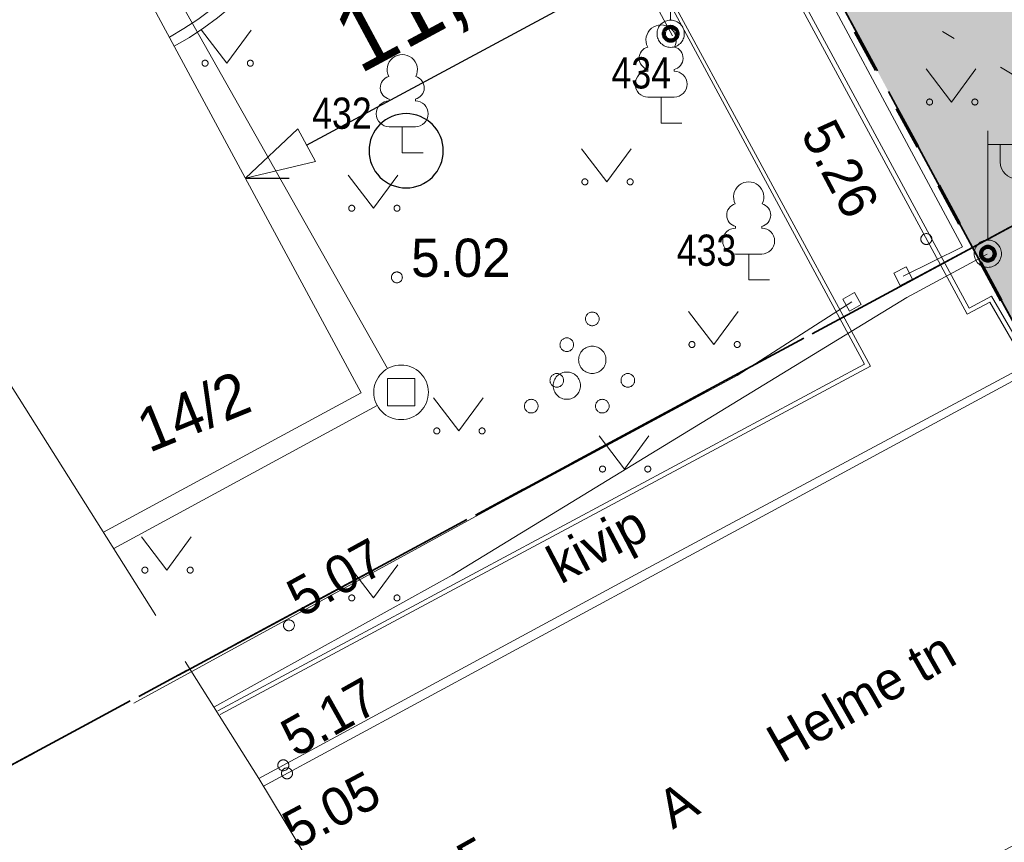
# Model space of a CAD drawing. Header units: metres. Extents: x 538891 to 1080079, y 6588829 to 13178720.
# Tile 297 of 656: x 539864 to 539882, y 6589098 to 6589113. Entities that reach past the tile are written whole.
import ezdxf

# ---------------------------------------------------------------- set-up
doc = ezdxf.new("R2010")
doc.units = ezdxf.units.M
doc.header["$LTSCALE"] = 0.4
doc.header["$PDMODE"] = 1
doc.header["$PDSIZE"] = -2
for name, pattern in [('KATASTRIPIIR', [17.5, 10, -2.5, 2.5, -2.5]), ('KOLVIK', [3.125, 0.625, -2.5]), ('TOOPIIR', [17.5, 15, -2.5]), ('VW-02 Medium Dashed', [4, 2, -2])]:
    doc.linetypes.add(name, pattern=pattern)
for name, color, linetype in [('DENDRO', 7, 'Continuous'), ('GEO', 7, 'Continuous'), ('KINO_ASENDIPLAAN', 7, 'Continuous'), ('KINO_PINNAKATTED 2', 7, 'Continuous'), ('KINO_VORMISTUS', 7, 'Continuous')]:
    doc.layers.add(name, color=color, linetype=linetype)
doc.styles.add('Arial', font='arial.ttf')
doc.styles.add('Arial Narrow', font='ARIALN.TTF')
doc.styles.add('HK Explorer Book', font='txt')
doc.styles.add('HK Explorer Medium', font='txt')
doc.linetypes.add('-D-', pattern='A,25,-2,-3.530927,["D",HK Explorer Book,S=3.5,R=0,X=-3.530927,Y=-1.75],-1.969073,25,-7.5', length=65)
doc.linetypes.add('MP_KBL', pattern='A,0,[1,MP_KBL.shx,S=1,R=0,X=0,Y=-0.5],-18.999', length=18.999)
doc.linetypes.add('RAKAED', pattern='A,0,[1,RAKAED.shx,S=1,R=0,X=0,Y=-0.254375],-6.50875', length=6.50875)
doc.dimstyles.new('ISO', dxfattribs={"dimtxt": 0.050344, "dimasz": 1.27, "dimexe": 0.8, "dimexo": 0, "dimgap": 0.4, "dimtad": 1, "dimdec": 3, "dimtxsty": 'Arial', "dimblk": 'VW_FILLEDARROW', "dimblk1": 'VW_FILLEDARROW', "dimblk2": 'VW_FILLEDARROW', "dimcen": 0, "dimadec": 8, "dimazin": 0, "dimtfac": 1, "dimtdec": 3, "dimtix": 1, "dimtmove": 0, "dimatfit": 0, "dimldrblk": 'VW_FILLEDARROW', "dimfxl": 1, "dimfrac": 2, "dimtolj": 1, "dimarcsym": 0})

# ---------------------------------------------------------------- blocks, each defined once
blk = doc.blocks.new('Landscape Area-226')
at = {"linetype": 'Continuous', "lineweight": 0}
blk.add_hatch(color=254, dxfattribs=at).paths.add_polyline_path([(-67.467, 134.818), (-71.46, 132.781), (-67.19, 124.86), (0, 0), (5.553, -10.141), (15.558, -4.907), (-6.422, 38.156), (-7.334, 37.698), (-24.238, 70.61), (-25.128, 70.156), (-55.703, 130.057)])
blk = doc.blocks.new('VARPOS')
at = {"color": 7, "linetype": 'Continuous', "lineweight": 9}
for p, q in [((-0.25, 0.25), (-0.25, -0.25)), ((-0.25, 0.25), (0.25, 0.25)), ((0.25, 0.25), (0.25, -0.25)), ((-0.25, -0.25), (0.25, -0.25))]:
    blk.add_line(p, q, dxfattribs=at)
blk = doc.blocks.new('LEHTP1')
at = {"color": 252, "linetype": 'Continuous', "lineweight": 9, "true_color": 0x888888}
for p, q in [((-0.48, 1.96), (-0.48, 1.9)), ((0.48, 1.96), (0.48, 1.9)), ((0.48, 0.95), (-0.48, 0.95)), ((0, 0), (0, 0.95)), ((0.76, 0), (0, 0))]:
    blk.add_line(p, q, dxfattribs=at)
for centre, radius, start, end in [((0, 3.04), 0.554, 332.5799, 207.4201), ((-0.38, 2.375), 0.425, 105.2441, 257.079), ((0.38, 2.375), 0.425, 282.921, 74.7559), ((-0.475, 1.425), 0.475, 90, 270), ((0.475, 1.425), 0.475, 270, 90)]:
    blk.add_arc(centre, radius, start, end, dxfattribs=at)
blk = doc.blocks.new('MEPOST')
at = {"color": 7, "linetype": 'Continuous', "lineweight": 9, "flags": 128}
blk.add_lwpolyline([(0.5, 0), (0.498, -0.049), (0.49, -0.098), (0.478, -0.145), (0.462, -0.191), (0.441, -0.236), (0.416, -0.278), (0.387, -0.317), (0.354, -0.354), (0.317, -0.387), (0.278, -0.416), (0.236, -0.441), (0.191, -0.462), (0.145, -0.478), (0.098, -0.49), (0.049, -0.498), (0, -0.5), (-0.049, -0.498), (-0.098, -0.49), (-0.145, -0.478), (-0.191, -0.462), (-0.236, -0.441), (-0.278, -0.416), (-0.317, -0.387), (-0.354, -0.354), (-0.387, -0.317), (-0.416, -0.278), (-0.441, -0.236), (-0.462, -0.191), (-0.478, -0.145), (-0.49, -0.098), (-0.498, -0.049), (-0.5, 0), (-0.498, 0.049), (-0.49, 0.098), (-0.478, 0.145), (-0.462, 0.191), (-0.441, 0.236), (-0.416, 0.278), (-0.387, 0.317), (-0.354, 0.354), (-0.317, 0.387), (-0.278, 0.416), (-0.236, 0.441), (-0.191, 0.462), (-0.145, 0.478), (-0.098, 0.49), (-0.049, 0.498), (0, 0.5), (0.049, 0.498), (0.098, 0.49), (0.145, 0.478), (0.191, 0.462), (0.236, 0.441), (0.278, 0.416), (0.317, 0.387), (0.354, 0.354), (0.387, 0.317), (0.416, 0.278), (0.441, 0.236), (0.462, 0.191), (0.478, 0.145), (0.49, 0.098), (0.498, 0.049)], close=True, dxfattribs=at)
at = {"color": 252, "linetype": 'Continuous', "lineweight": 120, "true_color": 0x888888, "flags": 128}
blk.add_lwpolyline([(-0.25, 0, 0.414214), (0, -0.25, 0.414214), (0.25, 0, 0.414214), (0, 0.25, 0.414214)], format="xyb", close=True, dxfattribs=at)
blk = doc.blocks.new('VAPOST')
at = {"color": 7, "linetype": 'Continuous', "lineweight": 9}
for p, q in [((0, 0.5), (0, 4.5)), ((0, 4), (2, 4)), ((0.453, 3.358), (0.453, 4)), ((1.679, 3.358), (1.679, 4))]:
    blk.add_line(p, q, dxfattribs=at)
blk.add_arc((1.066, 3.358), 0.613, 180, 0, dxfattribs=at)
blk = doc.blocks.new('PQQSAS')
at = {"color": 252, "linetype": 'Continuous', "lineweight": 9, "true_color": 0x888888, "flags": 128}
for points in [[(0.25, 1.5), (0.249, 1.475), (0.245, 1.451), (0.239, 1.427), (0.231, 1.404), (0.22, 1.382), (0.208, 1.361), (0.193, 1.341), (0.177, 1.323), (0.159, 1.307), (0.139, 1.292), (0.118, 1.28), (0.096, 1.269), (0.073, 1.261), (0.049, 1.255), (0.025, 1.251), (0, 1.25), (-0.025, 1.251), (-0.049, 1.255), (-0.073, 1.261), (-0.096, 1.269), (-0.118, 1.28), (-0.139, 1.292), (-0.159, 1.307), (-0.177, 1.323), (-0.193, 1.341), (-0.208, 1.361), (-0.22, 1.382), (-0.231, 1.404), (-0.239, 1.427), (-0.245, 1.451), (-0.249, 1.475), (-0.25, 1.5), (-0.249, 1.525), (-0.245, 1.549), (-0.239, 1.573), (-0.231, 1.596), (-0.22, 1.618), (-0.208, 1.639), (-0.193, 1.659), (-0.177, 1.677), (-0.159, 1.693), (-0.139, 1.708), (-0.118, 1.72), (-0.096, 1.731), (-0.073, 1.739), (-0.049, 1.745), (-0.025, 1.749), (0, 1.75), (0.025, 1.749), (0.049, 1.745), (0.073, 1.739), (0.096, 1.731), (0.118, 1.72), (0.139, 1.708), (0.159, 1.693), (0.177, 1.677), (0.193, 1.659), (0.208, 1.639), (0.22, 1.618), (0.231, 1.596), (0.239, 1.573), (0.245, 1.549), (0.249, 1.525)], [(0.5, 0), (0.498, -0.049), (0.49, -0.098), (0.478, -0.145), (0.462, -0.191), (0.441, -0.236), (0.416, -0.278), (0.387, -0.317), (0.354, -0.354), (0.317, -0.387), (0.278, -0.416), (0.236, -0.441), (0.191, -0.462), (0.145, -0.478), (0.098, -0.49), (0.049, -0.498), (0, -0.5), (-0.049, -0.498), (-0.098, -0.49), (-0.145, -0.478), (-0.191, -0.462), (-0.236, -0.441), (-0.278, -0.416), (-0.317, -0.387), (-0.354, -0.354), (-0.387, -0.317), (-0.416, -0.278), (-0.441, -0.236), (-0.462, -0.191), (-0.478, -0.145), (-0.49, -0.098), (-0.498, -0.049), (-0.5, 0), (-0.498, 0.049), (-0.49, 0.098), (-0.478, 0.145), (-0.462, 0.191), (-0.441, 0.236), (-0.416, 0.278), (-0.387, 0.317), (-0.354, 0.354), (-0.317, 0.387), (-0.278, 0.416), (-0.236, 0.441), (-0.191, 0.462), (-0.145, 0.478), (-0.098, 0.49), (-0.049, 0.498), (0, 0.5), (0.049, 0.498), (0.098, 0.49), (0.145, 0.478), (0.191, 0.462), (0.236, 0.441), (0.278, 0.416), (0.317, 0.387), (0.354, 0.354), (0.387, 0.317), (0.416, 0.278), (0.441, 0.236), (0.462, 0.191), (0.478, 0.145), (0.49, 0.098), (0.498, 0.049)], [(-1.05, -0.75), (-1.051, -0.775), (-1.055, -0.799), (-1.061, -0.823), (-1.069, -0.846), (-1.08, -0.868), (-1.092, -0.889), (-1.107, -0.909), (-1.123, -0.927), (-1.141, -0.943), (-1.161, -0.958), (-1.182, -0.97), (-1.204, -0.981), (-1.227, -0.989), (-1.251, -0.995), (-1.275, -0.999), (-1.3, -1), (-1.325, -0.999), (-1.349, -0.995), (-1.373, -0.989), (-1.396, -0.981), (-1.418, -0.97), (-1.439, -0.958), (-1.459, -0.943), (-1.477, -0.927), (-1.493, -0.909), (-1.508, -0.889), (-1.52, -0.868), (-1.531, -0.846), (-1.539, -0.823), (-1.545, -0.799), (-1.549, -0.775), (-1.55, -0.75), (-1.549, -0.725), (-1.545, -0.701), (-1.539, -0.677), (-1.531, -0.654), (-1.52, -0.632), (-1.508, -0.611), (-1.493, -0.591), (-1.477, -0.573), (-1.459, -0.557), (-1.439, -0.542), (-1.418, -0.53), (-1.396, -0.519), (-1.373, -0.511), (-1.349, -0.505), (-1.325, -0.501), (-1.3, -0.5), (-1.275, -0.501), (-1.251, -0.505), (-1.227, -0.511), (-1.204, -0.519), (-1.182, -0.53), (-1.161, -0.542), (-1.141, -0.557), (-1.123, -0.573), (-1.107, -0.591), (-1.092, -0.611), (-1.08, -0.632), (-1.069, -0.654), (-1.061, -0.677), (-1.055, -0.701), (-1.051, -0.725)], [(1.55, -0.75), (1.549, -0.775), (1.545, -0.799), (1.539, -0.823), (1.531, -0.846), (1.52, -0.868), (1.508, -0.889), (1.493, -0.909), (1.477, -0.927), (1.459, -0.943), (1.439, -0.958), (1.418, -0.97), (1.396, -0.981), (1.373, -0.989), (1.349, -0.995), (1.325, -0.999), (1.3, -1), (1.275, -0.999), (1.251, -0.995), (1.227, -0.989), (1.204, -0.981), (1.182, -0.97), (1.161, -0.958), (1.141, -0.943), (1.123, -0.927), (1.107, -0.909), (1.092, -0.889), (1.08, -0.868), (1.069, -0.846), (1.061, -0.823), (1.055, -0.799), (1.051, -0.775), (1.05, -0.75), (1.051, -0.725), (1.055, -0.701), (1.061, -0.677), (1.069, -0.654), (1.08, -0.632), (1.092, -0.611), (1.107, -0.591), (1.123, -0.573), (1.141, -0.557), (1.161, -0.542), (1.182, -0.53), (1.204, -0.519), (1.227, -0.511), (1.251, -0.505), (1.275, -0.501), (1.3, -0.5), (1.325, -0.501), (1.349, -0.505), (1.373, -0.511), (1.396, -0.519), (1.418, -0.53), (1.439, -0.542), (1.459, -0.557), (1.477, -0.573), (1.493, -0.591), (1.508, -0.611), (1.52, -0.632), (1.531, -0.654), (1.539, -0.677), (1.545, -0.701), (1.549, -0.725)]]:
    blk.add_lwpolyline(points, close=True, dxfattribs=at)
blk = doc.blocks.new('DRKAEV')
at = {"color": 7, "linetype": 'Continuous', "lineweight": 9}
for p, q in [((-0.5, -0.5), (-0.5, 0.5)), ((-0.5, 0.5), (0.5, 0.5)), ((0.5, 0.5), (0.5, -0.5)), ((0.5, -0.5), (-0.5, -0.5))]:
    blk.add_line(p, q, dxfattribs=at)
at = {"color": 7, "linetype": 'Continuous', "lineweight": 9, "flags": 128}
blk.add_lwpolyline([(1, 0), (0.995, -0.098), (0.981, -0.195), (0.957, -0.29), (0.924, -0.383), (0.882, -0.471), (0.831, -0.556), (0.773, -0.634), (0.707, -0.707), (0.634, -0.773), (0.556, -0.831), (0.471, -0.882), (0.383, -0.924), (0.29, -0.957), (0.195, -0.981), (0.098, -0.995), (0, -1), (-0.098, -0.995), (-0.195, -0.981), (-0.29, -0.957), (-0.383, -0.924), (-0.471, -0.882), (-0.556, -0.831), (-0.634, -0.773), (-0.707, -0.707), (-0.773, -0.634), (-0.831, -0.556), (-0.882, -0.471), (-0.924, -0.383), (-0.957, -0.29), (-0.981, -0.195), (-0.995, -0.098), (-1, 0), (-0.995, 0.098), (-0.981, 0.195), (-0.957, 0.29), (-0.924, 0.383), (-0.882, 0.471), (-0.831, 0.556), (-0.773, 0.634), (-0.707, 0.707), (-0.634, 0.773), (-0.556, 0.831), (-0.471, 0.882), (-0.383, 0.924), (-0.29, 0.957), (-0.195, 0.981), (-0.098, 0.995), (0, 1), (0.098, 0.995), (0.195, 0.981), (0.29, 0.957), (0.383, 0.924), (0.471, 0.882), (0.556, 0.831), (0.634, 0.773), (0.707, 0.707), (0.773, 0.634), (0.831, 0.556), (0.882, 0.471), (0.924, 0.383), (0.957, 0.29), (0.981, 0.195), (0.995, 0.098)], close=True, dxfattribs=at)
blk = doc.blocks.new('MURU')
at = {"color": 7, "linetype": 'Continuous', "lineweight": 9}
for p, q in [((-0.927, 1.213), (0, 0)), ((0, 0), (0.891, 1.213))]:
    blk.add_line(p, q, dxfattribs=at)
for points in [[(-0.908, 0.028), (-0.901, 0.057), (-0.859, 0.099), (-0.802, 0.114), (-0.745, 0.099), (-0.703, 0.057), (-0.688, 0), (-0.703, -0.057), (-0.745, -0.099), (-0.802, -0.114), (-0.859, -0.099), (-0.901, -0.057), (-0.916, 0), (-0.908, 0.028)], [(0.749, 0.028), (0.757, 0.057), (0.799, 0.099), (0.856, 0.114), (0.912, 0.099), (0.954, 0.057), (0.969, 0), (0.954, -0.057), (0.912, -0.099), (0.856, -0.114), (0.799, -0.099), (0.757, -0.057), (0.742, 0), (0.749, 0.028)]]:
    blk.add_open_spline(points, degree=2, dxfattribs=at)
blk = doc.blocks.new('VW_FILLEDARROW')
at = {"color": 0, "linetype": 'Continuous', "lineweight": 5, "flags": 128}
blk.add_lwpolyline([(-1, 0.268), (0, 0), (-1, -0.268)], close=True, dxfattribs=at)
blk = doc.blocks.new('*D537')
at = {"layer": 'Defpoints', "color": 0, "transparency": 16777216}
for p in [(539878.001, 6589115.279), (539878.001, 6589115.279), (539868.214, 6589110.008)]:
    blk.add_point(p, dxfattribs=at)
at = {"layer": 'KINO_VORMISTUS', "color": 0, "linetype": 'Continuous', "lineweight": -2, "transparency": 16777216}
for p, q in [((539878.001, 6589115.279), (539878.801, 6589115.279)), ((539869.333, 6589110.611), (539876.882, 6589114.677)), ((539868.214, 6589110.008), (539869.014, 6589110.008))]:
    blk.add_line(p, q, dxfattribs=at)
at = {"layer": 'KINO_VORMISTUS', "color": 0, "lineweight": -2, "transparency": 16777216, "xscale": 1.27, "yscale": 1.27, "zscale": 1.27}
for p, rotation in [((539878.001, 6589115.279), 28.30540366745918), ((539868.214, 6589110.008), 208.3054036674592)]:
    blk.add_blockref('VW_FILLEDARROW', p, dxfattribs=dict(at, rotation=rotation))
at = {"layer": 'KINO_VORMISTUS', "color": 0, "lineweight": 5, "transparency": 16777216, "insert": (539872.541, 6589113.695), "char_height": 1.2656, "attachment_point": 5, "rotation": 28.3054, "style": 'HK Explorer Medium'}
blk.add_mtext('\\A1;11,12m', dxfattribs=at)

msp = doc.modelspace()

# ---------------------------------------------------------------- linework, layer by layer
at = {"layer": 'DENDRO', "color": 82, "linetype": 'Continuous', "lineweight": 25, "true_color": 0x33cc00, "flags": 128}
msp.add_lwpolyline([(539871.8351, 6589110.5093, 0.4142136), (539871.1553, 6589111.1891, 0.4142136), (539870.4756, 6589110.5093, 0.4142136), (539871.1553, 6589109.8296, 0.4142136), (539871.8351, 6589110.5093)], format="xyb", close=True, dxfattribs=at)
at = {"layer": 'GEO', "color": 8, "linetype": '-D-', "lineweight": 9, "true_color": 0x7d7d7d}
for p, q in [((539864.8663, 6589117.0535), (539870.817, 6589106.5223)), ((539870.6238, 6589105.8481), (539865.8039, 6589103.2261))]:
    msp.add_line(p, q, dxfattribs=at)
at = {"layer": 'GEO', "color": 35, "linetype": 'KATASTRIPIIR', "lineweight": 35, "true_color": 0xb1703a, "flags": 128}
for points in [[(539661.86, 6589354.25), (539689.49, 6589347.26), (539722.4, 6589286.16), (539729.44, 6589289.96), (539761.7, 6589230.09), (539803.95, 6589252.85), (539808.69, 6589244.05), (539810.06, 6589241.52), (539805.66, 6589239.15), (539809.92, 6589231.22), (539814.33, 6589233.6), (539846.63, 6589173.62), (539831.51, 6589165.47), (539793.57, 6589235.9), (539759.39, 6589217.49), (539797.33, 6589147.06), (539804.37, 6589150.85), (539839.31, 6589086), (539881.52, 6589108.74), (539887.49, 6589097.77), (539826.75, 6589065.04), (539805.41, 6589104.66), (539798.37, 6589100.86), (539782.17, 6589130.94), (539736.15, 6589216.34), (539743.21, 6589220.13), (539720.91, 6589261.51), (539713.87, 6589257.71), (539697.67, 6589287.79), (539661.86, 6589354.25)], [(539909.52, 6589298.37), (539963.84, 6589287.14), (540025.24, 6589164.24), (540045.59, 6589125.76), (540065.9, 6589087.26), (540023.2, 6589062.87), (539981.09, 6589035.92), (539947.18, 6589014.22), (539893.01, 6589114.94), (539881.52, 6589108.74), (539808.69, 6589244.05), (539909.52, 6589298.37)], [(539804.37, 6589150.85), (539831.51, 6589165.47), (539846.63, 6589173.62), (539881.52, 6589108.74), (539839.31, 6589086), (539804.37, 6589150.85)], [(539893.01, 6589114.94), (539947.18, 6589014.22), (539936.27, 6589007.24), (539887.49, 6589097.77), (539881.52, 6589108.74), (539893.01, 6589114.94)]]:
    msp.add_lwpolyline(points, dxfattribs=at)
at = {"layer": 'GEO', "color": 8, "linetype": 'TOOPIIR', "lineweight": 9, "true_color": 0x7d7d7d, "flags": 128}
msp.add_lwpolyline([(540009.728, 6589274.9396), (540007.9291, 6589283.6289), (539999.961, 6589296.693), (539999.0028, 6589310.4914), (539982.048, 6589315.103), (539968.23, 6589319.624), (539923.0062, 6589331.3898), (539909.1598, 6589323.7597), (539879.4137, 6589305.7855), (539866.718, 6589299.632), (539825.489, 6589273.6106), (539801.0362, 6589257.5566), (539784.2601, 6589247.5892), (539791.917, 6589237.292), (539811.1602, 6589201.8497), (539830.4327, 6589165.9875), (539829.9209, 6589164.7033), (539851.006, 6589125.569), (539858.994, 6589114.02), (539868.46, 6589099.0162), (539872.4814, 6589092.3517), (539891.371, 6589065.8965), (539936.7409, 6588993.1706), (540012.911, 6589042.2881), (540056.8358, 6589068.4128), (540079.5427, 6589082.4151), (540055.254, 6589125.2135), (540035.056, 6589162.5293), (540031.7637, 6589169.1877), (540025.659, 6589166.0347), (540017.2916, 6589182.4141), (540021.5537, 6589185.0254), (540011.9445, 6589204.4642), (539991.9088, 6589243.8962), (540003.1152, 6589249.6375), (540014.0907, 6589246.6002), (540015.6053, 6589252.8138), (540016.6856, 6589258.0436), (540013.746, 6589258.7749), (540014.554, 6589261.666), (540015.7891, 6589267.0477), (540013.1293, 6589268.0319), (540010.9042, 6589270.1926)], close=True, dxfattribs=at)
at = {"layer": 'GEO', "color": 8, "linetype": 'RAKAED', "lineweight": 9, "true_color": 0x7d7d7d, "flags": 128}
for points in [[(539880.253, 6589108.214), (539881.341, 6589108.753), (539877.781, 6589115.384), (539865.9, 6589137.643), (539857.423, 6589153.148), (539851.43, 6589164.27), (539849.633, 6589167.636), (539846.423, 6589173.654), (539841.605, 6589171.001)], [(539866.173, 6589100.397), (539872.763, 6589103.996), (539877.212, 6589106.397), (539879.316, 6589107.743)]]:
    msp.add_lwpolyline(points, dxfattribs=at)
at = {"layer": 'GEO', "color": 8, "linetype": 'MP_KBL', "lineweight": 9, "true_color": 0x7d7d7d, "flags": 128}
for points in [[(539876.0316, 6589112.6124), (539868.1867, 6589127.1111), (539862.4292, 6589143.3955), (539851.945, 6589163.0369), (539835.5784, 6589154.2029)], [(539867.6365, 6589100.3214), (539872, 6589102.737), (539880.318, 6589107.822), (539881.791, 6589108.618)]]:
    msp.add_lwpolyline(points, dxfattribs=at)
at = {"layer": 'GEO', "color": 8, "linetype": 'Continuous', "lineweight": 9, "true_color": 0x7d7d7d, "flags": 128}
for points in [[(539864.3671, 6589129.9983), (539866.1091, 6589130.9767), (539867.0896, 6589131.0998), (539867.7657, 6589131.0675), (539868.5612, 6589130.6682), (539869.4755, 6589129.7856), (539876.081, 6589117.5817), (539881.4604, 6589107.6275), (539881.867, 6589107.8454), (539882.5813, 6589106.6198)], [(539864.41, 6589129.922), (539866.137, 6589130.892), (539867.093, 6589131.012), (539867.743, 6589130.981), (539868.51, 6589130.596), (539869.405, 6589129.732), (539876.004, 6589117.54), (539881.4218, 6589107.5148), (539881.8363, 6589107.7369), (539882.5112, 6589106.579)], [(539867.7485, 6589100.1873), (539879.6521, 6589106.5664), (539873.817, 6589117.338), (539867.893, 6589128.41), (539867.702, 6589128.682), (539867.495, 6589128.889), (539867.16, 6589129.032), (539866.894, 6589128.971), (539865.4081, 6589128.2056)], [(539867.7102, 6589100.2588), (539879.5443, 6589106.6007), (539873.522, 6589117.763), (539867.821, 6589128.363), (539867.6347, 6589128.6255), (539867.4451, 6589128.8151), (539867.1518, 6589128.9403), (539866.9242, 6589128.8881), (539865.4463, 6589128.1348)], [(539865.6142, 6589103.5268), (539870.334, 6589106.076), (539864.459, 6589116.976), (539858.994, 6589114.02)], [(539872.4814, 6589092.3517), (539877.435, 6589095.021), (539877.435, 6589095.021), (539883.28, 6589098.177), (539886.23, 6589099.792), (539882.5813, 6589106.6198), (539875.493, 6589102.828), (539868.46, 6589099.0162)], [(539868.5436, 6589098.8777), (539875.653, 6589102.723), (539882.4791, 6589106.4156), (539886.043, 6589099.858), (539883.229, 6589098.311), (539877.32, 6589095.125), (539872.4058, 6589092.4769)]]:
    msp.add_lwpolyline(points, dxfattribs=at)
msp.add_lwpolyline([(539866.9125, 6589112.4239, 0.41072), (539869.3863, 6589120.8352), (539865.403, 6589128.215), (539865.2367, 6589128.1267), (539869.2189, 6589120.7452, -0.4106193), (539866.8224, 6589112.5912)], format="xyb", dxfattribs=at)
at = {"layer": 'GEO', "color": 252, "linetype": 'KOLVIK', "lineweight": 9, "true_color": 0x888888, "flags": 128}
msp.add_lwpolyline([(539887.5518, 6589112.2943), (539889.3117, 6589108.7621), (539888.9952, 6589104.6505), (539886.79, 6589103.699), (539885.2731, 6589108.0376), (539882.5013, 6589111.7546), (539879.0731, 6589113.8611), (539877.217, 6589117.1025), (539875.6884, 6589119.8308), (539875.4774, 6589123.8759), (539878.2948, 6589126.4495), (539881.5146, 6589125.1627), (539883.527, 6589120.2566)], close=True, dxfattribs=at)
at = {"layer": 'GEO', "color": 8, "linetype": 'Continuous', "lineweight": 9, "true_color": 0x7d7d7d, "flags": 128}
for points in [[(539880.777, 6589108.893), (539880.7765, 6589108.8832), (539880.7751, 6589108.8735), (539880.7727, 6589108.864), (539880.7694, 6589108.8547), (539880.7652, 6589108.8459), (539880.7601, 6589108.8374), (539880.7543, 6589108.8296), (539880.7477, 6589108.8223), (539880.7404, 6589108.8157), (539880.7326, 6589108.8099), (539880.7241, 6589108.8048), (539880.7153, 6589108.8006), (539880.706, 6589108.7973), (539880.6965, 6589108.7949), (539880.6868, 6589108.7935), (539880.677, 6589108.793), (539880.6672, 6589108.7935), (539880.6575, 6589108.7949), (539880.648, 6589108.7973), (539880.6387, 6589108.8006), (539880.6299, 6589108.8048), (539880.6214, 6589108.8099), (539880.6136, 6589108.8157), (539880.6063, 6589108.8223), (539880.5997, 6589108.8296), (539880.5939, 6589108.8374), (539880.5888, 6589108.8459), (539880.5846, 6589108.8547), (539880.5813, 6589108.864), (539880.5789, 6589108.8735), (539880.5775, 6589108.8832), (539880.577, 6589108.893), (539880.5775, 6589108.9028), (539880.5789, 6589108.9125), (539880.5813, 6589108.922), (539880.5846, 6589108.9313), (539880.5888, 6589108.9401), (539880.5939, 6589108.9486), (539880.5997, 6589108.9564), (539880.6063, 6589108.9637), (539880.6136, 6589108.9703), (539880.6214, 6589108.9761), (539880.6299, 6589108.9812), (539880.6387, 6589108.9854), (539880.648, 6589108.9887), (539880.6575, 6589108.9911), (539880.6672, 6589108.9925), (539880.677, 6589108.993), (539880.6868, 6589108.9925), (539880.6965, 6589108.9911), (539880.706, 6589108.9887), (539880.7153, 6589108.9854), (539880.7241, 6589108.9812), (539880.7326, 6589108.9761), (539880.7404, 6589108.9703), (539880.7477, 6589108.9637), (539880.7543, 6589108.9564), (539880.7601, 6589108.9486), (539880.7652, 6589108.9401), (539880.7694, 6589108.9313), (539880.7727, 6589108.922), (539880.7751, 6589108.9125), (539880.7765, 6589108.9028)], [(539871.086, 6589108.191), (539871.0855, 6589108.1812), (539871.0841, 6589108.1715), (539871.0817, 6589108.162), (539871.0784, 6589108.1527), (539871.0742, 6589108.1439), (539871.0691, 6589108.1354), (539871.0633, 6589108.1276), (539871.0567, 6589108.1203), (539871.0494, 6589108.1137), (539871.0416, 6589108.1079), (539871.0331, 6589108.1028), (539871.0243, 6589108.0986), (539871.015, 6589108.0953), (539871.0055, 6589108.0929), (539870.9958, 6589108.0915), (539870.986, 6589108.091), (539870.9762, 6589108.0915), (539870.9665, 6589108.0929), (539870.957, 6589108.0953), (539870.9477, 6589108.0986), (539870.9389, 6589108.1028), (539870.9304, 6589108.1079), (539870.9226, 6589108.1137), (539870.9153, 6589108.1203), (539870.9087, 6589108.1276), (539870.9029, 6589108.1354), (539870.8978, 6589108.1439), (539870.8936, 6589108.1527), (539870.8903, 6589108.162), (539870.8879, 6589108.1715), (539870.8865, 6589108.1812), (539870.886, 6589108.191), (539870.8865, 6589108.2008), (539870.8879, 6589108.2105), (539870.8903, 6589108.22), (539870.8936, 6589108.2293), (539870.8978, 6589108.2381), (539870.9029, 6589108.2466), (539870.9087, 6589108.2544), (539870.9153, 6589108.2617), (539870.9226, 6589108.2683), (539870.9304, 6589108.2741), (539870.9389, 6589108.2792), (539870.9477, 6589108.2834), (539870.957, 6589108.2867), (539870.9665, 6589108.2891), (539870.9762, 6589108.2905), (539870.986, 6589108.291), (539870.9958, 6589108.2905), (539871.0055, 6589108.2891), (539871.015, 6589108.2867), (539871.0243, 6589108.2834), (539871.0331, 6589108.2792), (539871.0416, 6589108.2741), (539871.0494, 6589108.2683), (539871.0567, 6589108.2617), (539871.0633, 6589108.2544), (539871.0691, 6589108.2466), (539871.0742, 6589108.2381), (539871.0784, 6589108.2293), (539871.0817, 6589108.22), (539871.0841, 6589108.2105), (539871.0855, 6589108.2008)], [(539869.11, 6589101.82), (539869.1095, 6589101.8102), (539869.1081, 6589101.8005), (539869.1057, 6589101.791), (539869.1024, 6589101.7817), (539869.0982, 6589101.7729), (539869.0931, 6589101.7644), (539869.0873, 6589101.7566), (539869.0807, 6589101.7493), (539869.0734, 6589101.7427), (539869.0656, 6589101.7369), (539869.0571, 6589101.7318), (539869.0483, 6589101.7276), (539869.039, 6589101.7243), (539869.0295, 6589101.7219), (539869.0198, 6589101.7205), (539869.01, 6589101.72), (539869.0002, 6589101.7205), (539868.9905, 6589101.7219), (539868.981, 6589101.7243), (539868.9717, 6589101.7276), (539868.9629, 6589101.7318), (539868.9544, 6589101.7369), (539868.9466, 6589101.7427), (539868.9393, 6589101.7493), (539868.9327, 6589101.7566), (539868.9269, 6589101.7644), (539868.9218, 6589101.7729), (539868.9176, 6589101.7817), (539868.9143, 6589101.791), (539868.9119, 6589101.8005), (539868.9105, 6589101.8102), (539868.91, 6589101.82), (539868.9105, 6589101.8298), (539868.9119, 6589101.8395), (539868.9143, 6589101.849), (539868.9176, 6589101.8583), (539868.9218, 6589101.8671), (539868.9269, 6589101.8756), (539868.9327, 6589101.8834), (539868.9393, 6589101.8907), (539868.9466, 6589101.8973), (539868.9544, 6589101.9031), (539868.9629, 6589101.9082), (539868.9717, 6589101.9124), (539868.981, 6589101.9157), (539868.9905, 6589101.9181), (539869.0002, 6589101.9195), (539869.01, 6589101.92), (539869.0198, 6589101.9195), (539869.0295, 6589101.9181), (539869.039, 6589101.9157), (539869.0483, 6589101.9124), (539869.0571, 6589101.9082), (539869.0656, 6589101.9031), (539869.0734, 6589101.8973), (539869.0807, 6589101.8907), (539869.0873, 6589101.8834), (539869.0931, 6589101.8756), (539869.0982, 6589101.8671), (539869.1024, 6589101.8583), (539869.1057, 6589101.849), (539869.1081, 6589101.8395), (539869.1095, 6589101.8298)], [(539869.008, 6589099.259), (539869.0075, 6589099.2492), (539869.0061, 6589099.2395), (539869.0037, 6589099.23), (539869.0004, 6589099.2207), (539868.9962, 6589099.2119), (539868.9911, 6589099.2034), (539868.9853, 6589099.1956), (539868.9787, 6589099.1883), (539868.9714, 6589099.1817), (539868.9636, 6589099.1759), (539868.9551, 6589099.1708), (539868.9463, 6589099.1666), (539868.937, 6589099.1633), (539868.9275, 6589099.1609), (539868.9178, 6589099.1595), (539868.908, 6589099.159), (539868.8982, 6589099.1595), (539868.8885, 6589099.1609), (539868.879, 6589099.1633), (539868.8697, 6589099.1666), (539868.8609, 6589099.1708), (539868.8524, 6589099.1759), (539868.8446, 6589099.1817), (539868.8373, 6589099.1883), (539868.8307, 6589099.1956), (539868.8249, 6589099.2034), (539868.8198, 6589099.2119), (539868.8156, 6589099.2207), (539868.8123, 6589099.23), (539868.8099, 6589099.2395), (539868.8085, 6589099.2492), (539868.808, 6589099.259), (539868.8085, 6589099.2688), (539868.8099, 6589099.2785), (539868.8123, 6589099.288), (539868.8156, 6589099.2973), (539868.8198, 6589099.3061), (539868.8249, 6589099.3146), (539868.8307, 6589099.3224), (539868.8373, 6589099.3297), (539868.8446, 6589099.3363), (539868.8524, 6589099.3421), (539868.8609, 6589099.3472), (539868.8697, 6589099.3514), (539868.879, 6589099.3547), (539868.8885, 6589099.3571), (539868.8982, 6589099.3585), (539868.908, 6589099.359), (539868.9178, 6589099.3585), (539868.9275, 6589099.3571), (539868.937, 6589099.3547), (539868.9463, 6589099.3514), (539868.9551, 6589099.3472), (539868.9636, 6589099.3421), (539868.9714, 6589099.3363), (539868.9787, 6589099.3297), (539868.9853, 6589099.3224), (539868.9911, 6589099.3146), (539868.9962, 6589099.3061), (539869.0004, 6589099.2973), (539869.0037, 6589099.288), (539869.0061, 6589099.2785), (539869.0075, 6589099.2688)], [(539869.075, 6589099.111), (539869.0745, 6589099.1012), (539869.0731, 6589099.0915), (539869.0707, 6589099.082), (539869.0674, 6589099.0727), (539869.0632, 6589099.0639), (539869.0581, 6589099.0554), (539869.0523, 6589099.0476), (539869.0457, 6589099.0403), (539869.0384, 6589099.0337), (539869.0306, 6589099.0279), (539869.0221, 6589099.0228), (539869.0133, 6589099.0186), (539869.004, 6589099.0153), (539868.9945, 6589099.0129), (539868.9848, 6589099.0115), (539868.975, 6589099.011), (539868.9652, 6589099.0115), (539868.9555, 6589099.0129), (539868.946, 6589099.0153), (539868.9367, 6589099.0186), (539868.9279, 6589099.0228), (539868.9194, 6589099.0279), (539868.9116, 6589099.0337), (539868.9043, 6589099.0403), (539868.8977, 6589099.0476), (539868.8919, 6589099.0554), (539868.8868, 6589099.0639), (539868.8826, 6589099.0727), (539868.8793, 6589099.082), (539868.8769, 6589099.0915), (539868.8755, 6589099.1012), (539868.875, 6589099.111), (539868.8755, 6589099.1208), (539868.8769, 6589099.1305), (539868.8793, 6589099.14), (539868.8826, 6589099.1493), (539868.8868, 6589099.1581), (539868.8919, 6589099.1666), (539868.8977, 6589099.1744), (539868.9043, 6589099.1817), (539868.9116, 6589099.1883), (539868.9194, 6589099.1941), (539868.9279, 6589099.1992), (539868.9367, 6589099.2034), (539868.946, 6589099.2067), (539868.9555, 6589099.2091), (539868.9652, 6589099.2105), (539868.975, 6589099.211), (539868.9848, 6589099.2105), (539868.9945, 6589099.2091), (539869.004, 6589099.2067), (539869.0133, 6589099.2034), (539869.0221, 6589099.1992), (539869.0306, 6589099.1941), (539869.0384, 6589099.1883), (539869.0457, 6589099.1817), (539869.0523, 6589099.1744), (539869.0581, 6589099.1666), (539869.0632, 6589099.1581), (539869.0674, 6589099.1493), (539869.0707, 6589099.14), (539869.0731, 6589099.1305), (539869.0745, 6589099.1208)]]:
    msp.add_lwpolyline(points, close=True, dxfattribs=at)
at = {"layer": 'KINO_ASENDIPLAAN', "color": 140, "linetype": 'VW-02 Medium Dashed', "lineweight": 70, "true_color": 0x00bfff, "flags": 128}
msp.add_lwpolyline([(539941.0048, 6589300.3454), (539940.5217, 6589296.9546), (539974.3604, 6589288.4827), (539975.01, 6589291.078), (540000.3128, 6589286.6251), (540002.9731, 6589249.9773), (539993.0762, 6589225.0232), (540063.9301, 6589088.0629), (540060.1052, 6589086.0133), (540027.1158, 6589148.1533), (539896.3148, 6589081.3922), (539881.52, 6589108.74), (539807.2305, 6589245.4858), (539909.52, 6589298.37), (539917.166, 6589297.2556), (539927.194, 6589303.7472)], close=True, dxfattribs=at)

# ---------------------------------------------------------------- block references
at = {"layer": 'GEO', "color": 8, "true_color": 0x7d7d7d, "xscale": 0.5, "yscale": 0.5, "zscale": 0.5}
for name, p in [('VAPOST', (539875.997, 6589112.652)), ('LEHTP1', (539875.822, 6589111.016)), ('MEPOST', (539875.997, 6589112.652)), ('MURU', (539867.8759, 6589112.1122)), ('LEHTP1', (539871.084, 6589110.474)), ('MURU', (539881.1375, 6589111.402)), ('VAPOST', (539881.803, 6589108.625)), ('MURU', (539874.8284, 6589109.9397)), ('MURU', (539870.5603, 6589109.4569)), ('LEHTP1', (539877.425, 6589108.144)), ('MEPOST', (539881.803, 6589108.625)), ('PQQSAS', (539874.563, 6589106.681)), ('MURU', (539876.788, 6589106.9626)), ('PQQSAS', (539874.096, 6589106.209)), ('DRKAEV', (539871.063, 6589106.087)), ('MURU', (539872.1172, 6589105.3802)), ('MURU', (539875.1506, 6589104.6828)), ('MURU', (539866.7753, 6589102.8322)), ('MURU', (539870.5603, 6589102.3226))]:
    msp.add_blockref(name, p, dxfattribs=at)
for p, rotation in [((539880.253, 6589108.214), 27.26405767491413), ((539879.316, 6589107.743), 209.1401633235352)]:
    msp.add_blockref('VARPOS', p, dxfattribs=dict(at, rotation=rotation))
at = {"layer": 'KINO_PINNAKATTED 2', "color": 7}
msp.add_blockref('Landscape Area-226', (539881.52, 6589108.74), dxfattribs=at)

# ---------------------------------------------------------------- texts
at = {"layer": 'DENDRO', "color": 250, "true_color": 0x333333, "char_height": 0.57083, "attachment_point": 1, "line_spacing_factor": 2.63829, "style": 'Arial Narrow'}
for s, insert in [('434', (539874.9131, 6589112.2211)), ('432', (539869.4341, 6589111.4824))]:
    msp.add_mtext(s, dxfattribs=dict(at, insert=insert))
at = {"layer": 'DENDRO', "color": 250, "true_color": 0x333333, "insert": (539876.1075, 6589108.9744), "char_height": 0.57083, "width": 2.238419, "attachment_point": 1, "line_spacing_factor": 2.63829, "style": 'Arial Narrow'}
msp.add_mtext('433', dxfattribs=at)
at = {"layer": 'GEO', "color": 8, "true_color": 0x7d7d7d, "line_spacing_factor": 0.25, "style": 'HK Explorer Book'}
for s, insert, char_height, attachment_point, rotation in [(' 5.26', (539878.2375, 6589111.0512), 0.7, 7, 297.81559), ('14/2', (539866.1473, 6589105.7152), 0.8, 1, 22.13675), ('kivip', (539873.6563, 6589103.1839), 0.7, 1, 27.67706), (' 5.07', (539869.01, 6589101.82), 0.7, 7, 28.7959), ('Helme tn', (539877.6797, 6589099.8901), 0.7, 1, 29.73183), (' 5.17', (539868.908, 6589099.259), 0.7, 7, 29.2973), (' 5.05', (539868.9196, 6589097.5789), 0.7, 7, 28.05687), ('A', (539875.6751, 6589098.6768), 0.7, 1, 30.91567), (' 4.95', (539870.991, 6589096.353), 0.7, 7, 29.18863)]:
    msp.add_mtext(s, dxfattribs=dict(at, insert=insert, char_height=char_height, attachment_point=attachment_point, rotation=rotation))
at = {"layer": 'GEO', "color": 8, "true_color": 0x7d7d7d, "insert": (539870.986, 6589108.191), "char_height": 0.7, "attachment_point": 7, "line_spacing_factor": 0.25, "style": 'HK Explorer Book'}
msp.add_mtext(' 5.02', dxfattribs=at)

# ---------------------------------------------------------------- dimensions: what is measured, and where the dimension line sits
at = {"layer": 'KINO_VORMISTUS', "color": 7, "linetype": 'Continuous', "lineweight": 5}
dim = msp.add_linear_dim(base=(539878.0005, 6589115.27883), p1=(539868.21447, 6589110.00841), p2=(539878.0005, 6589115.27883), angle=28.3054, dimstyle='ISO', override={"dimtxt": 1.26559, "dimgap": 0.4, "dimdec": 2, "dimpost": '<>m', "dimtxsty": 'HK Explorer Medium', "dimtmove": 2}, dxfattribs=at)
dim.commit()
dim.dimension.update_dxf_attribs({"geometry": '*D537', "text_midpoint": (539872.54125, 6589113.695)})

doc.saveas('drawing.dxf')
